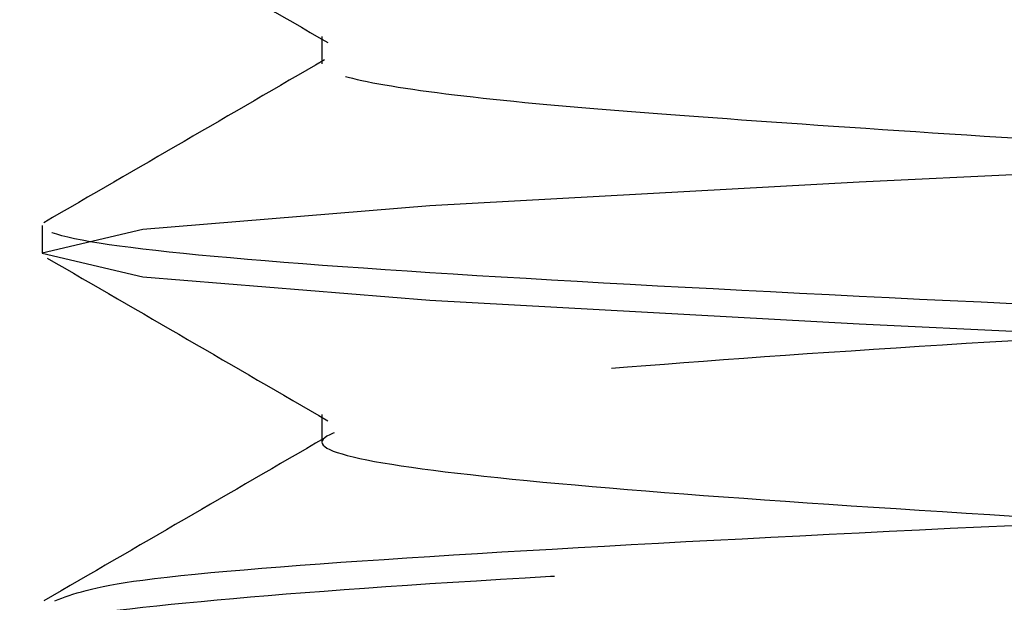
# Model space of a CAD drawing. Header units: inches. Extents: x 1907 to 2452, y -210 to -54.
# Tile 710 of 1056: x 2143.9445 to 2144.0375, y -176.8106 to -176.7556. Entities that reach past the tile are written whole.
import ezdxf

# ---------------------------------------------------------------- set-up
doc = ezdxf.new("R2010")
doc.units = ezdxf.units.IN
doc.header["$LTSCALE"] = 0.5
doc.header["$MEASUREMENT"] = 0
doc.linetypes.add('HIDDEN', pattern=[0.22499999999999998, 0.15, -0.075])
doc.layers.add('SID-M-H', color=4, linetype='HIDDEN')

msp = doc.modelspace()

# ---------------------------------------------------------------- linework, layer by layer
at = {"layer": 'SID-M-H'}
for p, q in [((2143.973014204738, -176.7571900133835), (2143.973014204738, -176.7597941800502)), ((2144.07159527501, -176.7687227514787), (2144.023759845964, -176.7709548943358)), ((2144.023759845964, -176.7709548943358), (2143.983206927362, -176.7731870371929)), ((2143.983206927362, -176.7731870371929), (2143.956110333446, -176.7754191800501)), ((2143.94659527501, -176.7750471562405), (2143.94659527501, -176.7776513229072)), ((2143.956110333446, -176.7754191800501), (2143.94659527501, -176.7776513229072)), ((2143.94659527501, -176.7776513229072), (2143.956110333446, -176.7798834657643)), ((2143.956110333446, -176.7798834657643), (2143.983206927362, -176.7821156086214)), ((2143.983206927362, -176.7821156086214), (2144.023759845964, -176.7843477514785)), ((2144.023759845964, -176.7843477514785), (2144.07159527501, -176.7865798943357)), ((2143.973014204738, -176.7929042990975), (2143.973014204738, -176.7955084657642))]:
    msp.add_line(p, q, dxfattribs=at)
for points, knots in [([(2143.97499658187, -175.8292082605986), (2143.976194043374, -175.8297557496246), (2143.979018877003, -175.8310472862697), (2144.000392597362, -175.8330828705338), (2144.032802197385, -175.8353150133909), (2144.07161820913, -175.837547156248), (2144.110296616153, -175.8397792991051), (2144.143119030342, -175.8420114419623), (2144.165042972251, -175.8442435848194), (2144.172742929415, -175.8464757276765), (2144.165043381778, -175.8487078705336), (2144.143117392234, -175.8509400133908), (2144.110302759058, -175.8531721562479), (2144.071595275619, -175.855404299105), (2144.032887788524, -175.8576364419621), (2144.000073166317, -175.8598685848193), (2143.978147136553, -175.8621007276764), (2143.970447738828, -175.8643328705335), (2143.978147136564, -175.8665650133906), (2144.000073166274, -175.8687971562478), (2144.032887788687, -175.8710292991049), (2144.07159527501, -175.873261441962), (2144.110302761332, -175.8754935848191), (2144.143117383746, -175.8777257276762), (2144.165043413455, -175.8799578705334), (2144.172742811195, -175.8821900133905), (2144.165043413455, -175.8844221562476), (2144.143117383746, -175.8866542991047), (2144.110302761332, -175.8888864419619), (2144.07159527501, -175.891118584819), (2144.032887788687, -175.8933507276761), (2144.000073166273, -175.8955828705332), (2143.978147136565, -175.8978150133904), (2143.970447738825, -175.9000471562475), (2143.978147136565, -175.9022792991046), (2144.000073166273, -175.9045114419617), (2144.032887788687, -175.9067435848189), (2144.07159527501, -175.908975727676), (2144.110302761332, -175.9112078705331), (2144.143117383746, -175.9134400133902), (2144.165043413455, -175.9156721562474), (2144.172742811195, -175.9179042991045), (2144.165043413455, -175.9201364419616), (2144.143117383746, -175.9223685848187), (2144.110302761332, -175.9246007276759), (2144.07159527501, -175.926832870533), (2144.032887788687, -175.9290650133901), (2144.000073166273, -175.9312971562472), (2143.978147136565, -175.9335292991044), (2143.970447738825, -175.9357614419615), (2143.978147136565, -175.9379935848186), (2144.000073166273, -175.9402257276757), (2144.032887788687, -175.9424578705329), (2144.07159527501, -175.94469001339), (2144.110302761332, -175.9469221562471), (2144.143117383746, -175.9491542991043), (2144.165043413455, -175.9513864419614), (2144.172742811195, -175.9536185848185), (2144.165043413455, -175.9558507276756), (2144.143117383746, -175.9580828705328), (2144.110302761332, -175.9603150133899), (2144.07159527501, -175.962547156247), (2144.032887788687, -175.9647792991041), (2144.000073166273, -175.9670114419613), (2143.978147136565, -175.9692435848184), (2143.970447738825, -175.9714757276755), (2143.978147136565, -175.9737078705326), (2144.000073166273, -175.9759400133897), (2144.032887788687, -175.9781721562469), (2144.07159527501, -175.980404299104), (2144.110302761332, -175.9826364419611), (2144.143117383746, -175.9848685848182), (2144.165043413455, -175.9871007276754), (2144.172742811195, -175.9893328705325), (2144.165043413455, -175.9915650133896), (2144.143117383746, -175.9937971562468), (2144.110302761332, -175.9960292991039), (2144.07159527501, -175.998261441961), (2144.032887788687, -176.0004935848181), (2144.000073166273, -176.0027257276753), (2143.978147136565, -176.0049578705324), (2143.970447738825, -176.0071900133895), (2143.978147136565, -176.0094221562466), (2144.000073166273, -176.0116542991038), (2144.032887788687, -176.0138864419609), (2144.07159527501, -176.016118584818), (2144.110302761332, -176.0183507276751), (2144.143117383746, -176.0205828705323), (2144.165043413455, -176.0228150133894), (2144.172742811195, -176.0250471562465), (2144.165043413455, -176.0272792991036), (2144.143117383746, -176.0295114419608), (2144.110302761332, -176.0317435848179), (2144.07159527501, -176.033975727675), (2144.032887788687, -176.0362078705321), (2144.000073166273, -176.0384400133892), (2143.978147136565, -176.0406721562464), (2143.970447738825, -176.0429042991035), (2143.978147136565, -176.0451364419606), (2144.000073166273, -176.0473685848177), (2144.032887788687, -176.0496007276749), (2144.07159527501, -176.051832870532), (2144.110302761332, -176.0540650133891), (2144.143117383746, -176.0562971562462), (2144.165043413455, -176.0585292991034), (2144.172742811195, -176.0607614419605), (2144.165043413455, -176.0629935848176), (2144.143117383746, -176.0652257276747), (2144.110302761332, -176.0674578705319), (2144.07159527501, -176.069690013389), (2144.032887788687, -176.0719221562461), (2144.000073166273, -176.0741542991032), (2143.978147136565, -176.0763864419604), (2143.970447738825, -176.0786185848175), (2143.978147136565, -176.0808507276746), (2144.000073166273, -176.0830828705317), (2144.032887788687, -176.0853150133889), (2144.07159527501, -176.087547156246), (2144.110302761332, -176.0897792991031), (2144.143117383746, -176.0920114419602), (2144.165043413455, -176.0942435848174), (2144.172742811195, -176.0964757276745), (2144.165043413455, -176.0987078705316), (2144.143117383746, -176.1009400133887), (2144.110302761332, -176.1031721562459), (2144.07159527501, -176.105404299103), (2144.032887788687, -176.1076364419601), (2144.000073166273, -176.1098685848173), (2143.978147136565, -176.1121007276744), (2143.970447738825, -176.1143328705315), (2143.978147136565, -176.1165650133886), (2144.000073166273, -176.1187971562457), (2144.032887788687, -176.1210292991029), (2144.07159527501, -176.12326144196), (2144.110302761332, -176.1254935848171), (2144.143117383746, -176.1277257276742), (2144.165043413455, -176.1299578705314), (2144.172742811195, -176.1321900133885), (2144.165043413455, -176.1344221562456), (2144.143117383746, -176.1366542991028), (2144.110302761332, -176.1388864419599), (2144.07159527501, -176.141118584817), (2144.032887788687, -176.1433507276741), (2144.000073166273, -176.1455828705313), (2143.978147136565, -176.1478150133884), (2143.970447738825, -176.1500471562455), (2143.978147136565, -176.1522792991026), (2144.000073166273, -176.1545114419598), (2144.032887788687, -176.1567435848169), (2144.07159527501, -176.158975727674), (2144.110302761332, -176.1612078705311), (2144.143117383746, -176.1634400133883), (2144.165043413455, -176.1656721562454), (2144.172742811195, -176.1679042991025), (2144.165043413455, -176.1701364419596), (2144.143117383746, -176.1723685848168), (2144.110302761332, -176.1746007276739), (2144.07159527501, -176.176832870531), (2144.032887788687, -176.1790650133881), (2144.000073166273, -176.1812971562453), (2143.978147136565, -176.1835292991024), (2143.970447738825, -176.1857614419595), (2143.978147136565, -176.1879935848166), (2144.000073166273, -176.1902257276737), (2144.032887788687, -176.1924578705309), (2144.07159527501, -176.194690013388), (2144.110302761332, -176.1969221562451), (2144.143117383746, -176.1991542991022), (2144.165043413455, -176.2013864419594), (2144.172742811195, -176.2036185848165), (2144.165043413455, -176.2058507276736), (2144.143117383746, -176.2080828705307), (2144.110302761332, -176.2103150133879), (2144.07159527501, -176.212547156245), (2144.032887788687, -176.2147792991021), (2144.000073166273, -176.2170114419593), (2143.978147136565, -176.2192435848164), (2143.970447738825, -176.2214757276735), (2143.978147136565, -176.2237078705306), (2144.000073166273, -176.2259400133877), (2144.032887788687, -176.2281721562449), (2144.07159527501, -176.230404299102), (2144.110302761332, -176.2326364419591), (2144.143117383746, -176.2348685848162), (2144.165043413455, -176.2371007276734), (2144.172742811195, -176.2393328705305), (2144.165043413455, -176.2415650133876), (2144.143117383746, -176.2437971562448), (2144.110302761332, -176.2460292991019), (2144.07159527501, -176.248261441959), (2144.032887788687, -176.2504935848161), (2144.000073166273, -176.2527257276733), (2143.978147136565, -176.2549578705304), (2143.970447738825, -176.2571900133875), (2143.978147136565, -176.2594221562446), (2144.000073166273, -176.2616542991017), (2144.032887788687, -176.2638864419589), (2144.07159527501, -176.266118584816), (2144.110302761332, -176.2683507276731), (2144.143117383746, -176.2705828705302), (2144.165043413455, -176.2728150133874), (2144.172742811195, -176.2750471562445), (2144.165043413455, -176.2772792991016), (2144.143117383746, -176.2795114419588), (2144.110302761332, -176.2817435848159), (2144.07159527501, -176.283975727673), (2144.032887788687, -176.2862078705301), (2144.000073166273, -176.2884400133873), (2143.978147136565, -176.2906721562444), (2143.970447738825, -176.2929042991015), (2143.978147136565, -176.2951364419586), (2144.000073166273, -176.2973685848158), (2144.032887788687, -176.2996007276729), (2144.07159527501, -176.30183287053), (2144.110302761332, -176.3040650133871), (2144.143117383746, -176.3062971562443), (2144.165043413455, -176.3085292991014), (2144.172742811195, -176.3107614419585), (2144.165043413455, -176.3129935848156), (2144.143117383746, -176.3152257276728), (2144.110302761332, -176.3174578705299), (2144.07159527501, -176.319690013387), (2144.032887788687, -176.3219221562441), (2144.000073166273, -176.3241542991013), (2143.978147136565, -176.3263864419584), (2143.970447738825, -176.3286185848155), (2143.978147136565, -176.3308507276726), (2144.000073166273, -176.3330828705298), (2144.032887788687, -176.3353150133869), (2144.07159527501, -176.337547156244), (2144.110302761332, -176.3397792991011), (2144.143117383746, -176.3420114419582), (2144.165043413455, -176.3442435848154), (2144.172742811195, -176.3464757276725), (2144.165043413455, -176.3487078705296), (2144.143117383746, -176.3509400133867), (2144.110302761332, -176.3531721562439), (2144.07159527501, -176.355404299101), (2144.032887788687, -176.3576364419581), (2144.000073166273, -176.3598685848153), (2143.978147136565, -176.3621007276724), (2143.970447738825, -176.3643328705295), (2143.978147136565, -176.3665650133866), (2144.000073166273, -176.3687971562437), (2144.032887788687, -176.3710292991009), (2144.07159527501, -176.373261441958), (2144.110302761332, -176.3754935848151), (2144.143117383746, -176.3777257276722), (2144.165043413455, -176.3799578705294), (2144.172742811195, -176.3821900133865), (2144.165043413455, -176.3844221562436), (2144.143117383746, -176.3866542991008), (2144.110302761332, -176.3888864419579), (2144.07159527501, -176.391118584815), (2144.032887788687, -176.3933507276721), (2144.000073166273, -176.3955828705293), (2143.978147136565, -176.3978150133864), (2143.970447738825, -176.4000471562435), (2143.978147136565, -176.4022792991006), (2144.000073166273, -176.4045114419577), (2144.032887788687, -176.4067435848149), (2144.07159527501, -176.408975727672), (2144.110302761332, -176.4112078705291), (2144.143117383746, -176.4134400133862), (2144.165043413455, -176.4156721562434), (2144.172742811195, -176.4179042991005), (2144.165043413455, -176.4201364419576), (2144.143117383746, -176.4223685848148), (2144.110302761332, -176.4246007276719), (2144.07159527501, -176.426832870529), (2144.032887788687, -176.4290650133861), (2144.000073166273, -176.4312971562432), (2143.978147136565, -176.4335292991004), (2143.970447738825, -176.4357614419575), (2143.978147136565, -176.4379935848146), (2144.000073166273, -176.4402257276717), (2144.032887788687, -176.4424578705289), (2144.07159527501, -176.444690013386), (2144.110302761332, -176.4469221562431), (2144.143117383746, -176.4491542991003), (2144.165043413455, -176.4513864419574), (2144.172742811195, -176.4536185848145), (2144.165043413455, -176.4558507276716), (2144.143117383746, -176.4580828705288), (2144.110302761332, -176.4603150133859), (2144.07159527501, -176.462547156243), (2144.032887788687, -176.4647792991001), (2144.000073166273, -176.4670114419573), (2143.978147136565, -176.4692435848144), (2143.970447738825, -176.4714757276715), (2143.978147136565, -176.4737078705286), (2144.000073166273, -176.4759400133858), (2144.032887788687, -176.4781721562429), (2144.07159527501, -176.4804042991), (2144.110302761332, -176.4826364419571), (2144.143117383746, -176.4848685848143), (2144.165043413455, -176.4871007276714), (2144.172742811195, -176.4893328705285), (2144.165043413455, -176.4915650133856), (2144.143117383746, -176.4937971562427), (2144.110302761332, -176.4960292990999), (2144.07159527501, -176.498261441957), (2144.032887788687, -176.5004935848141), (2144.000073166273, -176.5027257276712), (2143.978147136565, -176.5049578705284), (2143.970447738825, -176.5071900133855), (2143.978147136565, -176.5094221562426), (2144.000073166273, -176.5116542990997), (2144.032887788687, -176.5138864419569), (2144.07159527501, -176.516118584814), (2144.110302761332, -176.5183507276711), (2144.143117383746, -176.5205828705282), (2144.165043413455, -176.5228150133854), (2144.172742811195, -176.5250471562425), (2144.165043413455, -176.5272792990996), (2144.143117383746, -176.5295114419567), (2144.110302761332, -176.5317435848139), (2144.07159527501, -176.533975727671), (2144.032887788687, -176.5362078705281), (2144.000073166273, -176.5384400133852), (2143.978147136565, -176.5406721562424), (2143.970447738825, -176.5429042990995), (2143.978147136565, -176.5451364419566), (2144.000073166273, -176.5473685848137), (2144.032887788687, -176.5496007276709), (2144.07159527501, -176.551832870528), (2144.110302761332, -176.5540650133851), (2144.143117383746, -176.5562971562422), (2144.165043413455, -176.5585292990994), (2144.172742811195, -176.5607614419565), (2144.165043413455, -176.5629935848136), (2144.143117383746, -176.5652257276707), (2144.110302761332, -176.5674578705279), (2144.07159527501, -176.569690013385), (2144.032887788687, -176.5719221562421), (2144.000073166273, -176.5741542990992), (2143.978147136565, -176.5763864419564), (2143.970447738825, -176.5786185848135), (2143.978147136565, -176.5808507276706), (2144.000073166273, -176.5830828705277), (2144.032887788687, -176.5853150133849), (2144.07159527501, -176.587547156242), (2144.110302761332, -176.5897792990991), (2144.143117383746, -176.5920114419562), (2144.165043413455, -176.5942435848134), (2144.172742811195, -176.5964757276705), (2144.165043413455, -176.5987078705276), (2144.143117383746, -176.6009400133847), (2144.110302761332, -176.6031721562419), (2144.07159527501, -176.605404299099), (2144.032887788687, -176.6076364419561), (2144.000073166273, -176.6098685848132), (2143.978147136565, -176.6121007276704), (2143.970447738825, -176.6143328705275), (2143.978147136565, -176.6165650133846), (2144.000073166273, -176.6187971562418), (2144.032887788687, -176.6210292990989), (2144.07159527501, -176.623261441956), (2144.110302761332, -176.6254935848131), (2144.143117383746, -176.6277257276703), (2144.165043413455, -176.6299578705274), (2144.172742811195, -176.6321900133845), (2144.165043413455, -176.6344221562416), (2144.143117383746, -176.6366542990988), (2144.110302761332, -176.6388864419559), (2144.07159527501, -176.641118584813), (2144.032887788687, -176.6433507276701), (2144.000073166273, -176.6455828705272), (2143.978147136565, -176.6478150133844), (2143.970447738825, -176.6500471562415), (2143.978147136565, -176.6522792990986), (2144.000073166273, -176.6545114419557), (2144.032887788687, -176.6567435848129), (2144.07159527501, -176.65897572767), (2144.110302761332, -176.6612078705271), (2144.143117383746, -176.6634400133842), (2144.165043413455, -176.6656721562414), (2144.172742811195, -176.6679042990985), (2144.165043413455, -176.6701364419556), (2144.143117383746, -176.6723685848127), (2144.110302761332, -176.6746007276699), (2144.07159527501, -176.676832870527), (2144.032887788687, -176.6790650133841), (2144.000073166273, -176.6812971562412), (2143.978147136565, -176.6835292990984), (2143.970447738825, -176.6857614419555), (2143.978147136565, -176.6879935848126), (2144.000073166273, -176.6902257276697), (2144.032887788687, -176.6924578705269), (2144.07159527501, -176.694690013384), (2144.110302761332, -176.6969221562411), (2144.143117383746, -176.6991542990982), (2144.165043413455, -176.7013864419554), (2144.172742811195, -176.7036185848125), (2144.165043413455, -176.7058507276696), (2144.143117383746, -176.7080828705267), (2144.110302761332, -176.7103150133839), (2144.07159527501, -176.712547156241), (2144.032887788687, -176.7147792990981), (2144.000073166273, -176.7170114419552), (2143.978147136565, -176.7192435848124), (2143.970447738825, -176.7214757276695), (2143.978147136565, -176.7237078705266), (2144.000073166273, -176.7259400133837), (2144.032887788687, -176.7281721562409), (2144.07159527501, -176.730404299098), (2144.110302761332, -176.7326364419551), (2144.143117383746, -176.7348685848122), (2144.165043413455, -176.7371007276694), (2144.172742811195, -176.7393328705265), (2144.165043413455, -176.7415650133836), (2144.143117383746, -176.7437971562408), (2144.110302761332, -176.7460292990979), (2144.07159527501, -176.748261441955), (2144.032887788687, -176.7504935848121), (2144.000073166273, -176.7527257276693), (2143.978147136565, -176.7549578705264), (2143.970447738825, -176.7571900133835), (2143.978147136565, -176.7594221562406), (2144.000073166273, -176.7616542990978), (2144.032887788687, -176.7638864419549), (2144.07159527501, -176.766118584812), (2144.110302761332, -176.7683507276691), (2144.143117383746, -176.7705828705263), (2144.165043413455, -176.7728150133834), (2144.172742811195, -176.7750471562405), (2144.165043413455, -176.7772792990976), (2144.143117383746, -176.7795114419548), (2144.110302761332, -176.7817435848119), (2144.07159527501, -176.783975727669), (2144.032887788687, -176.7862078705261), (2144.000073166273, -176.7884400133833), (2143.978147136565, -176.7906721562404), (2143.970447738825, -176.7929042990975), (2143.978147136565, -176.7951364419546), (2144.000073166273, -176.7973685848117), (2144.032887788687, -176.7996007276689), (2144.07159527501, -176.801832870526), (2144.110302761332, -176.8040650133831), (2144.143117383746, -176.8062971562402), (2144.165043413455, -176.8085292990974), (2144.172742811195, -176.8107614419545), (2144.165043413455, -176.8129935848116), (2144.143117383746, -176.8152257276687), (2144.110302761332, -176.8174578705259), (2144.07159527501, -176.819690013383), (2144.032887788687, -176.8219221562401), (2144.000073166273, -176.8241542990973), (2143.978147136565, -176.8263864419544), (2143.970447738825, -176.8286185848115), (2143.978147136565, -176.8308507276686), (2144.000073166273, -176.8330828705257), (2144.032887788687, -176.8353150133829), (2144.07159527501, -176.83754715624), (2144.110302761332, -176.8397792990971), (2144.143117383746, -176.8420114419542), (2144.165043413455, -176.8442435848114), (2144.172742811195, -176.8464757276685), (2144.165043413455, -176.8487078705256), (2144.143117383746, -176.8509400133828), (2144.110302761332, -176.8531721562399), (2144.07159527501, -176.855404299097), (2144.032887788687, -176.8576364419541), (2144.000073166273, -176.8598685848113), (2143.978147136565, -176.8621007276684), (2143.970447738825, -176.8643328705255), (2143.978147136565, -176.8665650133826), (2144.000073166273, -176.8687971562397), (2144.032887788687, -176.8710292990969), (2144.07159527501, -176.873261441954), (2144.110302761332, -176.8754935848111), (2144.143117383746, -176.8777257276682), (2144.165043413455, -176.8799578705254), (2144.172742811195, -176.8821900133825), (2144.165043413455, -176.8844221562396), (2144.143117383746, -176.8866542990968), (2144.110302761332, -176.8888864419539), (2144.07159527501, -176.891118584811), (2144.032887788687, -176.8933507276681), (2144.000073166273, -176.8955828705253), (2143.978147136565, -176.8978150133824), (2143.970447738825, -176.9000471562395), (2143.978147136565, -176.9022792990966), (2144.000073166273, -176.9045114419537), (2144.032887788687, -176.9067435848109), (2144.07159527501, -176.908975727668), (2144.110302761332, -176.9112078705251), (2144.143117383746, -176.9134400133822), (2144.165043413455, -176.9156721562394), (2144.172742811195, -176.9179042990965), (2144.165043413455, -176.9201364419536), (2144.143117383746, -176.9223685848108), (2144.110302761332, -176.9246007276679), (2144.07159527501, -176.926832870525), (2144.032887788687, -176.9290650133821), (2144.000073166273, -176.9312971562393), (2143.978147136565, -176.9335292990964), (2143.970447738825, -176.9357614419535), (2143.978147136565, -176.9379935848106), (2144.000073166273, -176.9402257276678), (2144.032887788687, -176.9424578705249), (2144.07159527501, -176.944690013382), (2144.110302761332, -176.9469221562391), (2144.143117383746, -176.9491542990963), (2144.165043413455, -176.9513864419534), (2144.172742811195, -176.9536185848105), (2144.165043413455, -176.9558507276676), (2144.143117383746, -176.9580828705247), (2144.110302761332, -176.9603150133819), (2144.07159527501, -176.962547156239), (2144.032887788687, -176.9647792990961), (2144.000073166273, -176.9670114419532), (2143.978147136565, -176.9692435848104), (2143.970447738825, -176.9714757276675), (2143.978147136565, -176.9737078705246), (2144.000073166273, -176.9759400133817), (2144.032887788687, -176.9781721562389), (2144.07159527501, -176.980404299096), (2144.110302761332, -176.9826364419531), (2144.143117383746, -176.9848685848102), (2144.165043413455, -176.9871007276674), (2144.172742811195, -176.9893328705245), (2144.165043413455, -176.9915650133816), (2144.143117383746, -176.9937971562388), (2144.110302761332, -176.9960292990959), (2144.07159527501, -176.998261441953), (2144.032887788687, -177.0004935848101), (2144.000073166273, -177.0027257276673), (2143.978147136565, -177.0049578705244), (2143.970447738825, -177.0071900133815), (2143.978147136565, -177.0094221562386), (2144.000073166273, -177.0116542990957), (2144.032887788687, -177.0138864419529), (2144.07159527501, -177.01611858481), (2144.110302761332, -177.0183507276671), (2144.143117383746, -177.0205828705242), (2144.165043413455, -177.0228150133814), (2144.172742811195, -177.0250471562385), (2144.165043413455, -177.0272792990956), (2144.143117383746, -177.0295114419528), (2144.110302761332, -177.0317435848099), (2144.07159527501, -177.033975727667), (2144.032887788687, -177.0362078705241), (2144.000073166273, -177.0384400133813), (2143.978147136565, -177.0406721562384), (2143.970447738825, -177.0429042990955), (2143.978147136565, -177.0451364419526), (2144.000073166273, -177.0473685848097), (2144.032887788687, -177.0496007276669), (2144.07159527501, -177.051832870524), (2144.110302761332, -177.0540650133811), (2144.143117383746, -177.0562971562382), (2144.165043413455, -177.0585292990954), (2144.172742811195, -177.0607614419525), (2144.165043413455, -177.0629935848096), (2144.143117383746, -177.0652257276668), (2144.110302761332, -177.0674578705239), (2144.07159527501, -177.069690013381), (2144.032887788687, -177.0719221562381), (2144.000073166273, -177.0741542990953), (2143.978147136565, -177.0763864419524), (2143.970447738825, -177.0786185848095), (2143.978147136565, -177.0808507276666), (2144.000073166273, -177.0830828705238), (2144.032887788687, -177.0853150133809), (2144.07159527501, -177.087547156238), (2144.110302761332, -177.0897792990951), (2144.143117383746, -177.0920114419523), (2144.165043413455, -177.0942435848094), (2144.172742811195, -177.0964757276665), (2144.165043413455, -177.0987078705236), (2144.143117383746, -177.1009400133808), (2144.110302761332, -177.1031721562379), (2144.07159527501, -177.105404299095), (2144.032887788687, -177.1076364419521), (2144.000073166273, -177.1098685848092), (2143.978147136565, -177.1121007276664), (2143.970447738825, -177.1143328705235), (2143.978147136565, -177.1165650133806), (2144.000073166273, -177.1187971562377), (2144.032887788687, -177.1210292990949), (2144.07159527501, -177.123261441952), (2144.110302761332, -177.1254935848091), (2144.143117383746, -177.1277257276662), (2144.165043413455, -177.1299578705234), (2144.172742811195, -177.1321900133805), (2144.165043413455, -177.1344221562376), (2144.143117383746, -177.1366542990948), (2144.110302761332, -177.1388864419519), (2144.07159527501, -177.141118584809), (2144.032887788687, -177.1433507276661), (2144.000073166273, -177.1455828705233), (2143.978147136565, -177.1478150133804), (2143.970447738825, -177.1500471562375), (2143.978147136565, -177.1522792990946), (2144.000073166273, -177.1545114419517), (2144.032887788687, -177.1567435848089), (2144.07159527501, -177.158975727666), (2144.110302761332, -177.1612078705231), (2144.143117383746, -177.1634400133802), (2144.165043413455, -177.1656721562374), (2144.172742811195, -177.1679042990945), (2144.165043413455, -177.1701364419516), (2144.143117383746, -177.1723685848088), (2144.110302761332, -177.1746007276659), (2144.07159527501, -177.176832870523), (2144.032887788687, -177.1790650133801), (2144.000073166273, -177.1812971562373), (2143.978147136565, -177.1835292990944), (2143.970447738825, -177.1857614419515), (2143.978147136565, -177.1879935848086), (2144.000073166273, -177.1902257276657), (2144.032887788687, -177.1924578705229), (2144.07159527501, -177.19469001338), (2144.110302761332, -177.1969221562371), (2144.143117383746, -177.1991542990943), (2144.165043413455, -177.2013864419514), (2144.172742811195, -177.2036185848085), (2144.165043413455, -177.2058507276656), (2144.143117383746, -177.2080828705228), (2144.110302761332, -177.2103150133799), (2144.07159527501, -177.212547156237), (2144.032887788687, -177.2147792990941), (2144.000073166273, -177.2170114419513), (2143.978147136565, -177.2192435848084), (2143.970447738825, -177.2214757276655), (2143.978147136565, -177.2237078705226), (2144.000073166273, -177.2259400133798), (2144.032887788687, -177.2281721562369), (2144.07159527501, -177.230404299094), (2144.110302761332, -177.2326364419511), (2144.143117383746, -177.2348685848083), (2144.165043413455, -177.2371007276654), (2144.172742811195, -177.2393328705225), (2144.165043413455, -177.2415650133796), (2144.143117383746, -177.2437971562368), (2144.110302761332, -177.2460292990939), (2144.07159527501, -177.248261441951), (2144.032887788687, -177.2504935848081), (2144.000073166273, -177.2527257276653), (2143.978147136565, -177.2549578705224), (2143.970447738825, -177.2571900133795), (2143.978147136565, -177.2594221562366), (2144.000073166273, -177.2616542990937), (2144.032887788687, -177.2638864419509), (2144.07159527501, -177.266118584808), (2144.110302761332, -177.2683507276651), (2144.143117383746, -177.2705828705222), (2144.165043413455, -177.2728150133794), (2144.172742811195, -177.2750471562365), (2144.165043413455, -177.2772792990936), (2144.143117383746, -177.2795114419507), (2144.110302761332, -177.2817435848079), (2144.07159527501, -177.283975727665), (2144.032887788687, -177.2862078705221), (2144.000073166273, -177.2884400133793), (2143.978147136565, -177.2906721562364), (2143.970447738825, -177.2929042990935), (2143.978147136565, -177.2951364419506), (2144.000073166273, -177.2973685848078), (2144.032887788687, -177.2996007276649), (2144.07159527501, -177.301832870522), (2144.110302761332, -177.3040650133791), (2144.143117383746, -177.3062971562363), (2144.165043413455, -177.3085292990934), (2144.172742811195, -177.3107614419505), (2144.165043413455, -177.3129935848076), (2144.143117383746, -177.3152257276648), (2144.110302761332, -177.3174578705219), (2144.07159527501, -177.319690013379), (2144.032887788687, -177.3219221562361), (2144.000073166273, -177.3241542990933), (2143.978147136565, -177.3263864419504), (2143.970447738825, -177.3286185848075), (2143.978147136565, -177.3308507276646), (2144.000073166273, -177.3330828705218), (2144.032887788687, -177.3353150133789), (2144.07159527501, -177.337547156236), (2144.110302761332, -177.3397792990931), (2144.143117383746, -177.3420114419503), (2144.165043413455, -177.3442435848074), (2144.172742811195, -177.3464757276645), (2144.165043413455, -177.3487078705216), (2144.143117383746, -177.3509400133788), (2144.110302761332, -177.3531721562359), (2144.07159527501, -177.355404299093), (2144.032887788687, -177.3576364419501), (2144.000073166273, -177.3598685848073), (2143.978147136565, -177.3621007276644), (2143.970447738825, -177.3643328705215), (2143.978147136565, -177.3665650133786), (2144.000073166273, -177.3687971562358), (2144.032887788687, -177.3710292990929), (2144.07159527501, -177.37326144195), (2144.110302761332, -177.3754935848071), (2144.143117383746, -177.3777257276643), (2144.165043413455, -177.3799578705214), (2144.172742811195, -177.3821900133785), (2144.165043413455, -177.3844221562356), (2144.143117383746, -177.3866542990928), (2144.110302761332, -177.3888864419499), (2144.07159527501, -177.391118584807), (2144.032887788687, -177.3933507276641), (2144.000073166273, -177.3955828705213), (2143.978147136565, -177.3978150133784), (2143.970447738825, -177.4000471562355), (2143.978147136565, -177.4022792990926), (2144.000073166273, -177.4045114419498), (2144.032887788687, -177.4067435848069), (2144.07159527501, -177.408975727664), (2144.110302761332, -177.4112078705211), (2144.143117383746, -177.4134400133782), (2144.165043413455, -177.4156721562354), (2144.172742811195, -177.4179042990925), (2144.165043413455, -177.4201364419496), (2144.143117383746, -177.4223685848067), (2144.110302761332, -177.4246007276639), (2144.07159527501, -177.426832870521), (2144.032887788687, -177.4290650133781), (2144.000073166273, -177.4312971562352), (2143.978147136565, -177.4335292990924), (2143.970447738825, -177.4357614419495), (2143.978147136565, -177.4379935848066), (2144.000073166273, -177.4402257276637), (2144.032887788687, -177.4424578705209), (2144.07159527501, -177.444690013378), (2144.110302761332, -177.4469221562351), (2144.143117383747, -177.4491542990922), (2144.165043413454, -177.4513864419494), (2144.172742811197, -177.4536185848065), (2144.165043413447, -177.4558507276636), (2144.143117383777, -177.4580828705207), (2144.110302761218, -177.460315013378), (2144.071595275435, -177.4625471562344), (2144.032887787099, -177.4647792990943), (2144.000073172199, -177.4670114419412), (2143.97814711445, -177.4692435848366), (2143.970447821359, -177.4714757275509), (2143.978146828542, -177.473707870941), (2144.000074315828, -177.4759400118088), (2144.032883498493, -177.4781721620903), (2144.071611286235, -177.4804042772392), (2144.110243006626, -177.482636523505), (2144.143340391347, -177.4848682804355), (2144.164211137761, -177.4871018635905), (2144.172991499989, -177.4887818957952), (2144.168837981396, -177.4897264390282), (2144.16797199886, -177.4899233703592)], [0, 0, 0, 0, 0.0009890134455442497, 0.002333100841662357, 0.003677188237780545, 0.005021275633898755, 0.006365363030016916, 0.007709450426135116, 0.009053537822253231, 0.01039762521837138, 0.01174171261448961, 0.01308580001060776, 0.01442988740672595, 0.0157739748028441, 0.01711806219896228, 0.01846214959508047, 0.01980623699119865, 0.02115032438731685, 0.02249441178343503, 0.02383849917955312, 0.0251825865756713, 0.02652667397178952, 0.02787076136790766, 0.02921484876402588, 0.03055893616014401, 0.03190302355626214, 0.03324711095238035, 0.03459119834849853, 0.03593528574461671, 0.03727937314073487, 0.03862346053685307, 0.03996754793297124, 0.04131163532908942, 0.04265572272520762, 0.04399981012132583, 0.0453438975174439, 0.04668798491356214, 0.0480320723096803, 0.04937615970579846, 0.05072024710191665, 0.05206433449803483, 0.05340842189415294, 0.05475250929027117, 0.05609659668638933, 0.05744068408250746, 0.05878477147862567, 0.0601288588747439, 0.06147294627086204, 0.06281703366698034, 0.06416112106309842, 0.06550520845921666, 0.0668492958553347, 0.06819338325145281, 0.06953747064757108, 0.07088155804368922, 0.07222564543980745, 0.0735697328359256, 0.07491382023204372, 0.07625790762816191, 0.07760199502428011, 0.07894608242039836, 0.08029016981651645, 0.08163425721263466, 0.08297834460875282, 0.084322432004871, 0.0856665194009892, 0.08701060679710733, 0.08835469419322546, 0.08969878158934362, 0.09104286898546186, 0.09238695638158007, 0.09373104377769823, 0.09507513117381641, 0.09641921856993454, 0.09776330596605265, 0.09910739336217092, 0.1004514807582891, 0.1017955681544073, 0.1031396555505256, 0.1044837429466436, 0.1058278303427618, 0.10717191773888, 0.108516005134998, 0.1098600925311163, 0.1112041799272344, 0.1125482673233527, 0.1138923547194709, 0.115236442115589, 0.1165805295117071, 0.1179246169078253, 0.1192687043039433, 0.1206127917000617, 0.1219568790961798, 0.1233009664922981, 0.1246450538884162, 0.1259891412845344, 0.1273332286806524, 0.1286773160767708, 0.130021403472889, 0.1313654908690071, 0.1327095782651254, 0.1340536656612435, 0.1353977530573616, 0.1367418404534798, 0.1380859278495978, 0.1394300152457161, 0.1407741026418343, 0.1421181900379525, 0.1434622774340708, 0.1448063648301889, 0.146150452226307, 0.1474945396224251, 0.1488386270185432, 0.1501827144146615, 0.1515268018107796, 0.1528708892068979, 0.1542149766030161, 0.1555590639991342, 0.1569031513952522, 0.1582472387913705, 0.1595913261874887, 0.1609354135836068, 0.1622795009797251, 0.1636235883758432, 0.1649676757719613, 0.1663117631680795, 0.1676558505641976, 0.1689999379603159, 0.170344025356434, 0.1716881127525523, 0.1730322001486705, 0.1743762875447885, 0.1757203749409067, 0.1770644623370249, 0.1784085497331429, 0.1797526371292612, 0.1810967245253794, 0.1824408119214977, 0.1837848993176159, 0.185128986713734, 0.186473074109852, 0.1878171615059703, 0.1891612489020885, 0.1905053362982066, 0.1918494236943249, 0.193193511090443, 0.1945375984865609, 0.1958816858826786, 0.1972257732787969, 0.1985698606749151, 0.1999139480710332, 0.2012580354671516, 0.2026021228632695, 0.203946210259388, 0.2052902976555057, 0.2066343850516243, 0.2079784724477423, 0.2093225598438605, 0.2106666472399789, 0.2120107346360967, 0.2133548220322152, 0.2146989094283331, 0.2160429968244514, 0.2173870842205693, 0.2187311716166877, 0.2200752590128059, 0.2214193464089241, 0.2227634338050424, 0.2241075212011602, 0.2254516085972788, 0.2267956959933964, 0.2281397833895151, 0.229483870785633, 0.2308279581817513, 0.2321720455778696, 0.2335161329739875, 0.2348602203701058, 0.2362043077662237, 0.2375483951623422, 0.2388924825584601, 0.2402365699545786, 0.2415806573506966, 0.2429247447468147, 0.244268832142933, 0.2456129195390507, 0.2469570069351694, 0.2483010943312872, 0.2496451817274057, 0.2509892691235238, 0.2523333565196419, 0.2536774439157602, 0.2550215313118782, 0.2563656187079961, 0.2577097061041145, 0.2590537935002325, 0.2603978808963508, 0.2617419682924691, 0.2630860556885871, 0.2644301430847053, 0.2657742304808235, 0.2671183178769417, 0.2684624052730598, 0.2698064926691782, 0.2711505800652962, 0.2724946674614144, 0.2738387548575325, 0.2751828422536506, 0.2765269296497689, 0.277871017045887, 0.2792151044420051, 0.2805591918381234, 0.2819032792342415, 0.2832473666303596, 0.284591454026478, 0.2859355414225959, 0.2872796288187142, 0.2886237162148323, 0.2899678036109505, 0.2913118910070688, 0.2926559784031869, 0.2940000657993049, 0.2953441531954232, 0.2966882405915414, 0.2980323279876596, 0.2993764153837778, 0.3007205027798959, 0.3020645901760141, 0.3034086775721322, 0.3047527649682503, 0.3060968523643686, 0.3074409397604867, 0.3087850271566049, 0.3101291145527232, 0.3114732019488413, 0.3128172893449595, 0.3141613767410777, 0.3155054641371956, 0.316849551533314, 0.318193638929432, 0.3195377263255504, 0.3208818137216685, 0.3222259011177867, 0.3235699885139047, 0.3249140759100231, 0.3262581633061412, 0.3276022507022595, 0.3289463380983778, 0.3302904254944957, 0.3316345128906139, 0.332978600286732, 0.33432268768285, 0.3356667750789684, 0.3370108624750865, 0.3383549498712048, 0.339699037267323, 0.3410431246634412, 0.3423872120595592, 0.3437312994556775, 0.3450753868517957, 0.3464194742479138, 0.3477635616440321, 0.3491076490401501, 0.3504517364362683, 0.3517958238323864, 0.3531399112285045, 0.3544839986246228, 0.355828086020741, 0.3571721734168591, 0.3585162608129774, 0.3598603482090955, 0.3612044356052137, 0.3625485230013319, 0.3638926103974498, 0.3652366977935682, 0.3665807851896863, 0.3679248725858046, 0.3692689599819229, 0.370613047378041, 0.3719571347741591, 0.3733012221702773, 0.3746453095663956, 0.3759893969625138, 0.377333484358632, 0.3786775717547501, 0.3800216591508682, 0.3813657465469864, 0.3827098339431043, 0.3840539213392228, 0.3853980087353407, 0.3867420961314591, 0.3880861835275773, 0.3894302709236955, 0.3907743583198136, 0.3921184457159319, 0.3934625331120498, 0.3948066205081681, 0.3961507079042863, 0.3974947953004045, 0.3988388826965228, 0.4001829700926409, 0.4015270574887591, 0.4028711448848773, 0.4042152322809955, 0.4055593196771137, 0.406903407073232, 0.40824749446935, 0.4095915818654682, 0.4109356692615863, 0.4122797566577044, 0.4136238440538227, 0.4149679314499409, 0.416312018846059, 0.4176561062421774, 0.4190001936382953, 0.4203442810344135, 0.4216883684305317, 0.4230324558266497, 0.4243765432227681, 0.4257206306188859, 0.4270647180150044, 0.4284088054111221, 0.4297528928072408, 0.4310969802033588, 0.4324410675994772, 0.4337851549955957, 0.4351292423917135, 0.4364733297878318, 0.4378174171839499, 0.439161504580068, 0.4405055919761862, 0.4418496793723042, 0.4431937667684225, 0.4445378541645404, 0.445881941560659, 0.4472260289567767, 0.4485701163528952, 0.4499142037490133, 0.4512582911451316, 0.45260237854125, 0.4539464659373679, 0.4552905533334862, 0.4566346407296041, 0.4579787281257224, 0.4593228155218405, 0.4606669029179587, 0.462010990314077, 0.4633550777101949, 0.4646991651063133, 0.4660432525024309, 0.4673873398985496, 0.4687314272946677, 0.470075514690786, 0.4714196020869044, 0.4727636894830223, 0.4741077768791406, 0.4754518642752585, 0.4767959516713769, 0.478140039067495, 0.4794841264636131, 0.4808282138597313, 0.4821723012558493, 0.4835163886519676, 0.4848604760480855, 0.486204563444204, 0.4875486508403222, 0.4888927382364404, 0.4902368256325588, 0.4915809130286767, 0.4929250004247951, 0.4942690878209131, 0.4956131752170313, 0.4969572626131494, 0.4983013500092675, 0.4996454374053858, 0.5009895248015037, 0.5023336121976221, 0.5036776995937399, 0.5050217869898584, 0.5063658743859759, 0.5077099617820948, 0.5090540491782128, 0.5103981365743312, 0.5117422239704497, 0.5130863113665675, 0.5144303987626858, 0.5157744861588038, 0.5171185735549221, 0.5184626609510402, 0.5198067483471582, 0.5211508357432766, 0.5224949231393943, 0.5238390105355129, 0.5251830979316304, 0.5265271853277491, 0.5278712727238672, 0.5292153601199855, 0.530559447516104, 0.5319035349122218, 0.5332476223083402, 0.534591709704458, 0.5359357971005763, 0.5372798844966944, 0.5386239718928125, 0.5399680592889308, 0.5413121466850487, 0.5426562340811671, 0.5440003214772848, 0.5453444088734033, 0.5466884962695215, 0.5480325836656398, 0.5493766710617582, 0.5507207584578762, 0.5520648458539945, 0.5534089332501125, 0.5547530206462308, 0.5560971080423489, 0.5574411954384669, 0.5587852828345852, 0.5601293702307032, 0.5614734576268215, 0.5628175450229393, 0.5641616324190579, 0.5655057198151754, 0.5668498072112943, 0.5681938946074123, 0.5695379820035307, 0.570882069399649, 0.5722261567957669, 0.5735702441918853, 0.5749143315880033, 0.5762584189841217, 0.5776025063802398, 0.5789465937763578, 0.5802906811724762, 0.581634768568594, 0.5829788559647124, 0.5843229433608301, 0.5856670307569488, 0.587011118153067, 0.5883552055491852, 0.5896992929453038, 0.5910433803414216, 0.5923874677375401, 0.5937315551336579, 0.5950756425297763, 0.5964197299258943, 0.5977638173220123, 0.5991079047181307, 0.6004519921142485, 0.601796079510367, 0.6031401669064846, 0.6044842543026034, 0.6058283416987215, 0.6071724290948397, 0.6085165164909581, 0.6098606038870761, 0.6112046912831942, 0.6125487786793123, 0.6138928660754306, 0.6152369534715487, 0.6165810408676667, 0.6179251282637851, 0.6192692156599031, 0.6206133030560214, 0.6219573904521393, 0.6233014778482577, 0.6246455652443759, 0.625989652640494, 0.6273337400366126, 0.6286778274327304, 0.6300219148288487, 0.6313660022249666, 0.632710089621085, 0.6340541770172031, 0.6353982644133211, 0.6367423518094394, 0.6380864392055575, 0.6394305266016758, 0.6407746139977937, 0.6421187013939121, 0.6434627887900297, 0.6448068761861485, 0.6461509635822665, 0.6474950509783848, 0.6488391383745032, 0.650183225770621, 0.6515273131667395, 0.6528714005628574, 0.6542154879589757, 0.6555595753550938, 0.656903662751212, 0.6582477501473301, 0.659591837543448, 0.6609359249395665, 0.6622800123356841, 0.6636240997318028, 0.6649681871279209, 0.6663122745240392, 0.6676563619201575, 0.6690004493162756, 0.6703445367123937, 0.6716886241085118, 0.6730327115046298, 0.6743767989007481, 0.6757208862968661, 0.6770649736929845, 0.6784090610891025, 0.6797531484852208, 0.6810972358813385, 0.6824413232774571, 0.6837854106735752, 0.6851294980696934, 0.6864735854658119, 0.6878176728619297, 0.6891617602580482, 0.6905058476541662, 0.6918499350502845, 0.6931940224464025, 0.6945381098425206, 0.6958821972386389, 0.6972262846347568, 0.6985703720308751, 0.6999144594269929, 0.7012585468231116, 0.7026026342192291, 0.7039467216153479, 0.7052908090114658, 0.7066348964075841, 0.7079789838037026, 0.7093230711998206, 0.7106671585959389, 0.7120112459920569, 0.713355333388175, 0.7146994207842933, 0.7160435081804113, 0.7173875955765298, 0.7187316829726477, 0.7200757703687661, 0.7214198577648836, 0.7227639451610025, 0.7241080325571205, 0.7254521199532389, 0.7267962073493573, 0.7281402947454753, 0.7294843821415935, 0.7308284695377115, 0.7321725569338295, 0.7335166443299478, 0.7348607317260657, 0.7362048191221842, 0.7375489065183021, 0.7388929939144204, 0.7402370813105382, 0.7415811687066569, 0.7429252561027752, 0.7442693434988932, 0.7456134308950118, 0.7469575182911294, 0.7483016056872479, 0.7496456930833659, 0.7509897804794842, 0.7523338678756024, 0.7536779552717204, 0.7550220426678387, 0.7563661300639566, 0.757710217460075, 0.7590543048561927, 0.7603983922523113, 0.7617424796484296, 0.7630865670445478, 0.7644306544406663, 0.7657747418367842, 0.7671188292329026, 0.7684629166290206, 0.7698070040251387, 0.7711510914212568, 0.7724951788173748, 0.7738392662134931, 0.775183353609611, 0.7765274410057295, 0.7778715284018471, 0.7792156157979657, 0.7805597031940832, 0.781903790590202, 0.7832478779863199, 0.7845919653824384, 0.7859360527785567, 0.7872801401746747, 0.7886242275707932, 0.7899683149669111, 0.7913124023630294, 0.7926564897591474, 0.7940005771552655, 0.7953446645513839, 0.7966887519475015, 0.7980328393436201, 0.7993769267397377, 0.8007210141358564, 0.8020651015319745, 0.8034091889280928, 0.8047532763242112, 0.806097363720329, 0.8074414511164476, 0.8087855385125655, 0.8101296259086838, 0.8114737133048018, 0.81281780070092, 0.8141618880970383, 0.8155059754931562, 0.8168500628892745, 0.8181941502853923, 0.8195382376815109, 0.8208823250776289, 0.8222264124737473, 0.8235704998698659, 0.8249145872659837, 0.826258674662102, 0.82760276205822, 0.8289468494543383, 0.8302909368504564, 0.8316350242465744, 0.8329791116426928, 0.8343231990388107, 0.8356672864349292, 0.8370113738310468, 0.8383554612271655, 0.8396995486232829, 0.8410436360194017, 0.8423877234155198, 0.8437318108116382, 0.8450758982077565, 0.8464199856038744, 0.8477640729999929, 0.8491081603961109, 0.850452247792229, 0.8517963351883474, 0.8531404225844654, 0.8544845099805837, 0.8558285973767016, 0.8571726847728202, 0.8585167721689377, 0.8598608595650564, 0.8612049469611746, 0.8625490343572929, 0.8638931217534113, 0.8652372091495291, 0.8665812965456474, 0.8679253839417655, 0.8692694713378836, 0.8706135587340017, 0.8719576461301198, 0.8733017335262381, 0.874645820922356, 0.8759899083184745, 0.8773339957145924, 0.8786780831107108, 0.8800221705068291, 0.8813662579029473, 0.8827103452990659, 0.8840544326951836, 0.885398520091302, 0.8867426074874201, 0.8880866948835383, 0.8894307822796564, 0.8907748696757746, 0.8921189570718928, 0.8934630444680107, 0.8948071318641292, 0.8961512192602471, 0.8974953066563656, 0.8988393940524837, 0.9001834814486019, 0.9015275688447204, 0.9028716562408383, 0.9042157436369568, 0.9055598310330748, 0.906903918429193, 0.9082480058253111, 0.9095920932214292, 0.9109361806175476, 0.9122802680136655, 0.9136243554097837, 0.9149684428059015, 0.9163125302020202, 0.9176566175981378, 0.9190007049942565, 0.9203447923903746, 0.9216888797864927, 0.9230329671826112, 0.9243770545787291, 0.9257211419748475, 0.9270652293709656, 0.9284093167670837, 0.9297534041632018, 0.9310974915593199, 0.9324415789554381, 0.9337856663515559, 0.9351297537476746, 0.936473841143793, 0.9378179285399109, 0.9391620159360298, 0.9405061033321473, 0.9418501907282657, 0.9431942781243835, 0.9445383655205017, 0.94588245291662, 0.9472265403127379, 0.9485706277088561, 0.9499147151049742, 0.9512588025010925, 0.9526028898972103, 0.9539469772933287, 0.9552910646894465, 0.9566351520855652, 0.9579792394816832, 0.9593233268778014, 0.96066741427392, 0.9620115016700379, 0.9633555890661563, 0.9646996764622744, 0.9660437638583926, 0.9673878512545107, 0.9687319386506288, 0.9700760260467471, 0.971420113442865, 0.9727642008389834, 0.9741082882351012, 0.9754523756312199, 0.9767964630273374, 0.9781405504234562, 0.9794846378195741, 0.9808287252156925, 0.9821728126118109, 0.9835169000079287, 0.984860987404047, 0.986205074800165, 0.987549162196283, 0.9888932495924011, 0.9902373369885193, 0.9915814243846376, 0.9929255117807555, 0.994269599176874, 0.9956136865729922, 0.9969577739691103, 0.9983018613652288, 0.9996459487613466, 1, 1, 1, 1]), ([(2143.973014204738, -176.7240798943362), (2143.973014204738, -176.7245739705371), (2143.974281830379, -176.7251106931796), (2143.979475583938, -176.726212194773), (2143.983400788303, -176.7267761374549), (2143.990905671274, -176.7275913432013), (2143.993671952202, -176.7278579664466), (2143.999626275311, -176.7283737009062), (2144.00278387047, -176.7286165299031), (2144.01304178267, -176.7293831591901), (2144.020904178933, -176.7299315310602), (2144.037876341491, -176.7310413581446), (2144.046973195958, -176.7316019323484), (2144.065277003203, -176.7326683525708), (2144.074326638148, -176.7331488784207), (2144.092638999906, -176.7342002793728), (2144.101814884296, -176.734757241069), (2144.119084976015, -176.735868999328), (2144.127165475, -176.7364229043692), (2144.137808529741, -176.7372031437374), (2144.141086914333, -176.7374480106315), (2144.147252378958, -176.7379542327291), (2144.150139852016, -176.738216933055), (2144.158047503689, -176.739023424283), (2144.162294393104, -176.7395857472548), (2144.168164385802, -176.7406930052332), (2144.169784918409, -176.7412370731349), (2144.170276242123, -176.7419939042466), (2144.170129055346, -176.7422399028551), (2144.169186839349, -176.7427614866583), (2144.168389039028, -176.7430304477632), (2144.165005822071, -176.7438505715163), (2144.161411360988, -176.7444149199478), (2144.151967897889, -176.7455113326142), (2144.146184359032, -176.7460299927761), (2144.133038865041, -176.747032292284), (2144.125408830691, -176.7475740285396), (2144.10876909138, -176.7486796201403), (2144.099771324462, -176.7492426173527), (2144.086078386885, -176.7500521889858), (2144.08148297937, -176.7503162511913), (2144.072367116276, -176.7508257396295), (2144.06785926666, -176.7510690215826), (2144.05414657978, -176.7518448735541), (2144.044911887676, -176.7523970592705), (2144.027379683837, -176.7535084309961), (2144.019096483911, -176.7540667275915), (2144.004412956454, -176.755123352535), (2143.998054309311, -176.7556030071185), (2143.987001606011, -176.7566646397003), (2143.982443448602, -176.7572241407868), (2143.975906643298, -176.7583348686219), (2143.973932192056, -176.7588852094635), (2143.972940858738, -176.7596565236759), (2143.97292753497, -176.7598991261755), (2143.97353251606, -176.7604117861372), (2143.974157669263, -176.7606771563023), (2143.977026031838, -176.761489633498), (2143.980282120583, -176.7620531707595), (2143.989138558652, -176.7631568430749), (2143.994729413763, -176.7636961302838), (2144.007387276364, -176.764691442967), (2144.014744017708, -176.7652187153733), (2144.031018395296, -176.7663177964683), (2144.039897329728, -176.7668820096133), (2144.053526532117, -176.767699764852), (2144.058119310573, -176.7679675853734), (2144.067264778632, -176.7684862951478), (2144.071776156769, -176.7687302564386), (2144.085439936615, -176.7694920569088), (2144.094713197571, -176.7700383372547), (2144.112470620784, -176.7711470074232), (2144.120940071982, -176.7717085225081), (2144.136093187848, -176.7727795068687), (2144.142686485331, -176.7732617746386), (2144.154218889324, -176.7743077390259), (2144.159076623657, -176.7748632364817), (2144.162672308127, -176.77541918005)], [0, 0, 0, 0, 0.03125000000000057, 0.03125000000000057, 0.06250000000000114, 0.06250000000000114, 0.07812500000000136, 0.07812500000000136, 0.0937500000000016, 0.0937500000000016, 0.1250000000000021, 0.1250000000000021, 0.1562500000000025, 0.1562500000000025, 0.187500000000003, 0.187500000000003, 0.2187500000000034, 0.2187500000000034, 0.2500000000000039, 0.2500000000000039, 0.2656250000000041, 0.2656250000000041, 0.2812500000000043, 0.2812500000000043, 0.3125000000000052, 0.3125000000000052, 0.3437500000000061, 0.3437500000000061, 0.3593750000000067, 0.3593750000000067, 0.3750000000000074, 0.3750000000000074, 0.4062500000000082, 0.4062500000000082, 0.4375000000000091, 0.4375000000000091, 0.4687500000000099, 0.4687500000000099, 0.5000000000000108, 0.5000000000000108, 0.5156250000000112, 0.5156250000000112, 0.5312500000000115, 0.5312500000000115, 0.5625000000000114, 0.5625000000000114, 0.5937500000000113, 0.5937500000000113, 0.6250000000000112, 0.6250000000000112, 0.6562500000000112, 0.6562500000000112, 0.6875000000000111, 0.6875000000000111, 0.703125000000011, 0.703125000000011, 0.718750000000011, 0.718750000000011, 0.7500000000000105, 0.7500000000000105, 0.7812500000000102, 0.7812500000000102, 0.8125000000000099, 0.8125000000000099, 0.8437500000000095, 0.8437500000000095, 0.859375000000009, 0.859375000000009, 0.8750000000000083, 0.8750000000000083, 0.9062500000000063, 0.9062500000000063, 0.9375000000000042, 0.9375000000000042, 0.9687500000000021, 0.9687500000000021, 1, 1, 1, 1]), ([(2143.947059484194, -176.7424093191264), (2143.951479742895, -176.7449691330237), (2143.960317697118, -176.7500872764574), (2143.969149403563, -176.7552101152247), (2143.973563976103, -176.757770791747)], [0, 0, 0, 0, 0.5001450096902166, 1, 1, 1, 1]), ([(2143.954372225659, -176.7437614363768), (2143.954874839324, -176.7438973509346), (2143.958128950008, -176.7447773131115), (2143.981948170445, -176.7464013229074), (2144.022239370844, -176.7486334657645), (2144.071653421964, -176.7508656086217), (2144.12071859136, -176.7530977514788), (2144.162056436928, -176.7553298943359), (2144.190957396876, -176.757562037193), (2144.194715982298, -176.7590501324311), (2144.19659527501, -176.7597941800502)], [0, 0, 0, 0, 0.02543193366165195, 0.1646559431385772, 0.3038799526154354, 0.4431039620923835, 0.5823279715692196, 0.7215519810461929, 0.8607759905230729, 1, 1, 1, 1]), ([(2143.947784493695, -176.8104824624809), (2143.949498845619, -176.8098314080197), (2143.953172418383, -176.8084363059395), (2143.981214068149, -176.8062971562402), (2144.022431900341, -176.8040650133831), (2144.071617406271, -176.801832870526), (2144.120670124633, -176.7996007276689), (2144.162286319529, -176.7973685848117), (2144.190086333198, -176.7951364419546), (2144.19984964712, -176.7929042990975), (2144.19008672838, -176.7906721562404), (2144.162284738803, -176.7884400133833), (2144.120676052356, -176.7862078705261), (2144.071595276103, -176.783975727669), (2144.022514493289, -176.7817435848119), (2143.980905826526, -176.7795114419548), (2143.953103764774, -176.7772792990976), (2143.943341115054, -176.7750471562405), (2143.953103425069, -176.7728150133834), (2143.980907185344, -176.7705828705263), (2144.022509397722, -176.7683507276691), (2144.071614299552, -176.766118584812), (2144.120605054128, -176.7638864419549), (2144.162549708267, -176.7616542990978), (2144.189097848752, -176.7594221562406), (2144.199808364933, -176.757766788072), (2144.195286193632, -176.7568554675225), (2144.194456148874, -176.7566881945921)], [0, 0, 0, 0, 0.03630802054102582, 0.077802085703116, 0.1192961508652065, 0.1607902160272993, 0.2022842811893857, 0.2437783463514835, 0.2852724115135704, 0.3267664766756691, 0.3682605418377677, 0.4097546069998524, 0.4512486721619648, 0.4927427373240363, 0.5342368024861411, 0.5757308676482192, 0.6172249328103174, 0.6587189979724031, 0.7002130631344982, 0.7417071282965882, 0.7832011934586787, 0.8246952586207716, 0.8661893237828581, 0.9076833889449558, 0.949177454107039, 0.9906715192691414, 1, 1, 1, 1]), ([(2143.973244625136, -176.7594207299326), (2143.968827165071, -176.7619822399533), (2143.959989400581, -176.7671069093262), (2143.951156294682, -176.7722263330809), (2143.946738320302, -176.7747868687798)], [0, 0, 0, 0, 0.4998390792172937, 1, 1, 1, 1]), ([(2144.168164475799, -176.7770528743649), (2144.168961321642, -176.7772523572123), (2144.172730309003, -176.7781958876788), (2144.164319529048, -176.7798834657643), (2144.143311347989, -176.7821156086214), (2144.11025078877, -176.7843477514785), (2144.071609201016, -176.7865798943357), (2144.032884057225, -176.7888120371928), (2144.000074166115, -176.7910441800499), (2143.978146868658, -176.793276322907), (2143.97044781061, -176.7955084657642), (2143.97814711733, -176.7977406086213), (2144.000073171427, -176.7999727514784), (2144.032887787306, -176.8022048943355), (2144.07159527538, -176.8044370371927), (2144.110302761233, -176.8066691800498), (2144.143117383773, -176.8089013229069), (2144.165043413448, -176.811133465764), (2144.172742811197, -176.8133656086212), (2144.165043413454, -176.8155977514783), (2144.143117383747, -176.8178298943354), (2144.110302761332, -176.8200620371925), (2144.07159527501, -176.8222941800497), (2144.032887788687, -176.8245263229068), (2144.000073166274, -176.8267584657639), (2143.978147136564, -176.828990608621), (2143.970447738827, -176.8312227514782), (2143.978147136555, -176.8334548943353), (2144.000073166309, -176.8356870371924), (2144.032887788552, -176.8379191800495), (2144.071595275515, -176.8401513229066), (2144.110302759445, -176.8423834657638), (2144.143117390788, -176.8446156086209), (2144.165043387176, -176.846847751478), (2144.172742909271, -176.8490798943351), (2144.165043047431, -176.8513120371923), (2144.143118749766, -176.8535441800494), (2144.110297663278, -176.8557763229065), (2144.071614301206, -176.8580084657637), (2144.032816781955, -176.8602406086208), (2144.000338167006, -176.8624727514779), (2143.978451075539, -176.8645803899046), (2143.975576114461, -176.8659439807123), (2143.97426988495, -176.8665635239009)], [0, 0, 0, 0, 0.006685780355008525, 0.03162295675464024, 0.0565601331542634, 0.0814973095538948, 0.106434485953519, 0.1313716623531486, 0.1563088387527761, 0.1812460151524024, 0.2061831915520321, 0.2311203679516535, 0.2560575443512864, 0.2809947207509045, 0.3059318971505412, 0.3308690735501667, 0.3558062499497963, 0.3807434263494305, 0.4056806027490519, 0.4306177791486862, 0.4555549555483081, 0.4804921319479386, 0.5054293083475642, 0.5303664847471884, 0.5553036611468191, 0.5802408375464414, 0.605178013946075, 0.6301151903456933, 0.6550523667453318, 0.6799895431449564, 0.7049267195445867, 0.7298638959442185, 0.7548010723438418, 0.7797382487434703, 0.804675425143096, 0.829612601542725, 0.8545497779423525, 0.8794869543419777, 0.9044241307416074, 0.9293613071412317, 0.9542984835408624, 0.9792356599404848, 1, 1, 1, 1]), ([(2143.947059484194, -176.7781236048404), (2143.951479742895, -176.7806834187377), (2143.960317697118, -176.7858015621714), (2143.969149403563, -176.7909244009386), (2143.973563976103, -176.793485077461)], [0, 0, 0, 0, 0.5001450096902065, 1, 1, 1, 1]), ([(2143.973244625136, -176.7951350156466), (2143.968827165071, -176.7976965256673), (2143.959989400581, -176.8028211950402), (2143.951156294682, -176.8079406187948), (2143.946738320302, -176.8105011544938)], [0, 0, 0, 0, 0.4998390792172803, 1, 1, 1, 1]), ([(2144.194465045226, -176.7960081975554), (2144.192888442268, -176.7965856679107), (2144.18928044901, -176.797907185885), (2144.161908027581, -176.7999727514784), (2144.120781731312, -176.8022048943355), (2144.071549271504, -176.8044370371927), (2144.022592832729, -176.8066691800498), (2143.980638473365, -176.8089013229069), (2143.954094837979, -176.811133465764), (2143.943382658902, -176.8127881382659), (2143.947899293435, -176.8136987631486), (2143.948725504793, -176.8138653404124)], [0, 0, 0, 0, 0.09701501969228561, 0.2220150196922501, 0.3470150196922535, 0.4720150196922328, 0.5970150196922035, 0.7220150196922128, 0.8470150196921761, 0.9720150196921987, 1, 1, 1, 1])]:
    msp.add_open_spline(points, degree=3, knots=knots, dxfattribs=at)

doc.saveas('drawing.dxf')
